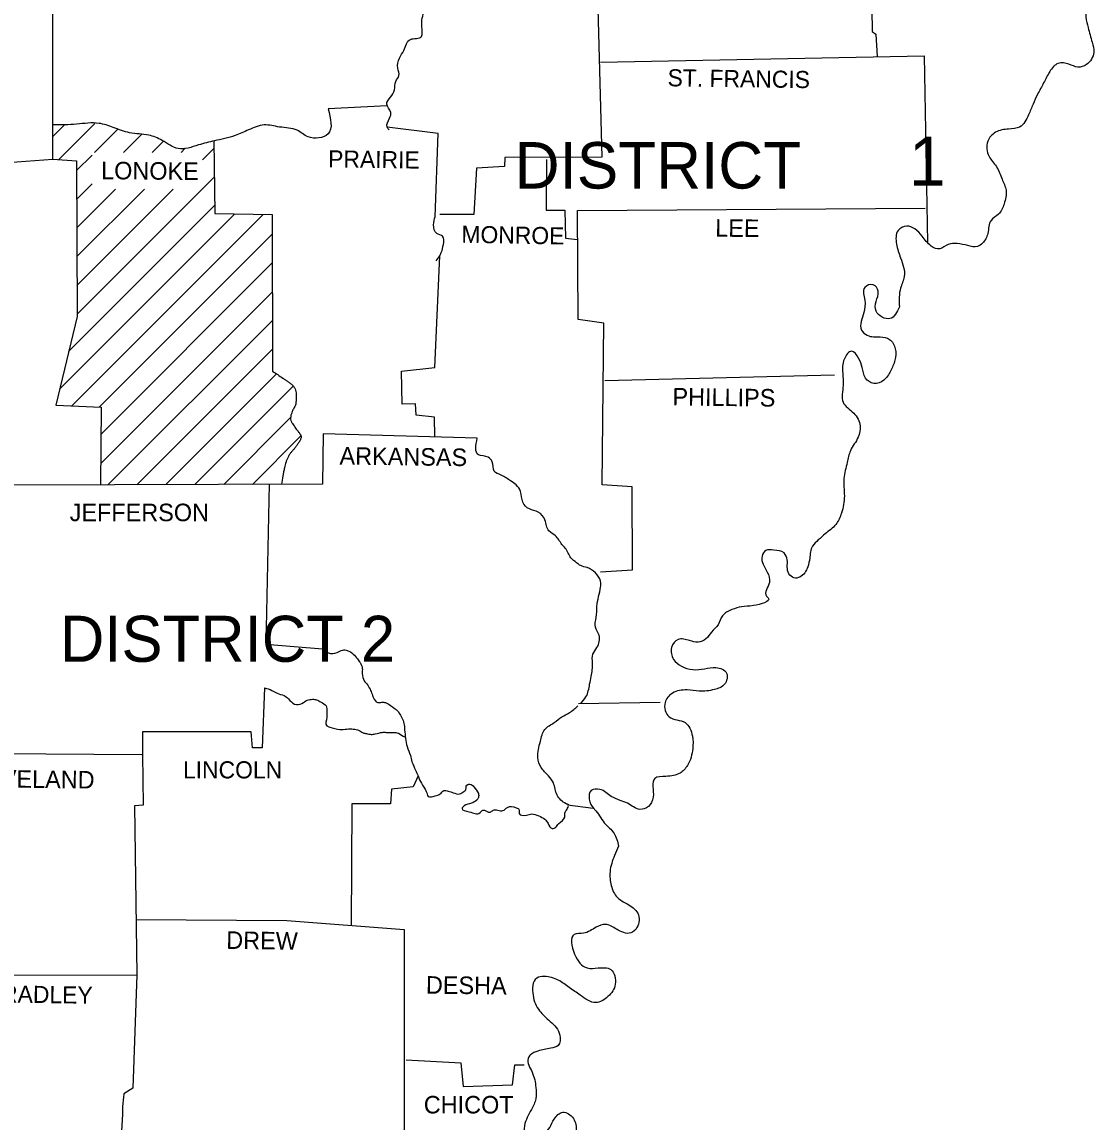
# Model space of a CAD drawing. Extents: x 1127717 to 1741049, y 2026793 to 2244711.
# Drawn here: x 1371845 to 1384998, y 2126299 to 2139792 of the extents above; entities that cross this region are included whole.
import ezdxf

# ---------------------------------------------------------------- set-up
doc = ezdxf.new("R2010")
doc.units = 0
doc.layers.add('R_Draft', color=7, linetype='Continuous')

msp = doc.modelspace()

# ---------------------------------------------------------------- linework, layer by layer
at = {"layer": 'R_Draft'}
for p, q in [((1372225, 2138388), (1372371, 2138534)), ((1372295, 2138105), (1372738, 2138548)), ((1372736, 2138192), (1373023, 2138480)), ((1373089, 2138192), (1373314, 2138417)), ((1373443, 2138192), (1373582, 2138331)), ((1373796, 2138192), (1373848, 2138243)), ((1374060, 2138102), (1374201, 2138243)), ((1372515, 2137971), (1372704, 2138160)), ((1372516, 2137619), (1372704, 2137807)), ((1372520, 2136208), (1374205, 2137893)), ((1372517, 2137266), (1372993, 2137742)), ((1372518, 2136914), (1373346, 2137742)), ((1372519, 2136561), (1373700, 2137742)), ((1372417, 2135752), (1374209, 2137544)), ((1372306, 2135287), (1374458, 2137439)), ((1372458, 2135086), (1374804, 2137432)), ((1372796, 2135070), (1374915, 2137190)), ((1372813, 2134734), (1374916, 2136837)), ((1372811, 2134378), (1374917, 2136484)), ((1372900, 2134114), (1374918, 2136132)), ((1373255, 2134116), (1374919, 2135779)), ((1373610, 2134117), (1374969, 2135476)), ((1373965, 2134118), (1375173, 2135326)), ((1374320, 2134120), (1375141, 2134940)), ((1374675, 2134121), (1375268, 2134714)), ((1375030, 2134122), (1375031, 2134123)), ((1378675, 2131434), (1379675, 2131449)), ((1376520, 2131034), (1376548, 2131018)), ((1378855, 2130144), (1378540, 2130184))]:
    msp.add_line(p, q, dxfattribs=at)
for points in [[(1370380, 2137464), (1371505, 2137469), (1371555, 2138059), (1372225, 2138109), (1372225, 2140789), (1371375, 2140814), (1371390, 2143449), (1370320, 2143519), (1370305, 2144699), (1370270, 2144759), (1370300, 2145499), (1370920, 2145519), (1370945, 2146129), (1371625, 2146154), (1371635, 2146549), (1371515, 2146704), (1371485, 2147039), (1371835, 2147089), (1371820, 2148334), (1371905, 2148339), (1371895, 2149529)], [(1382249, 2141619), (1382275, 2139674), (1382320, 2139644), (1382336, 2139368)], [(1378885, 2140874), (1378960, 2138134), (1377770, 2138129), (1377765, 2138019), (1377420, 2137999), (1377390, 2137429), (1376970, 2137429)], [(1378945, 2139299), (1382915, 2139379)], [(1382915, 2139379), (1382957, 2137089)], [(1376325, 2138764), (1375600, 2138729)], [(1376915, 2137404), (1376950, 2138424), (1376325, 2138504)], [(1374200, 2138333), (1374210, 2137444), (1374915, 2137429), (1374920, 2135509)], [(1372225, 2138109), (1372515, 2138089), (1372520, 2136179), (1372260, 2135094), (1372815, 2135069), (1372810, 2134114)], [(1378280, 2138104), (1378275, 2137484), (1378505, 2137484), (1378515, 2137139), (1378660, 2137124)], [(1378945, 2133049), (1379335, 2133074), (1379330, 2134089), (1378965, 2134114), (1378985, 2136099), (1378670, 2136144), (1378660, 2137479), (1382925, 2137509)], [(1376912, 2134703), (1376905, 2134944), (1376680, 2134969), (1376675, 2135109), (1376510, 2135104), (1376500, 2135509), (1376910, 2135554), (1376970, 2136924)], [(1378995, 2135394), (1381815, 2135464)], [(1377430, 2134689), (1375540, 2134739), (1375530, 2134124), (1371705, 2134109)], [(1374876, 2134122), (1374835, 2132159), (1375530, 2132104)], [(1374820, 2131624), (1374790, 2130889), (1374675, 2130889), (1374655, 2131084), (1373325, 2131084), (1373325, 2130804)], [(1371545, 2130819), (1373315, 2130809)], [(1373325, 2130809), (1373330, 2130184), (1373225, 2130179), (1373255, 2128104)], [(1376705, 2130544), (1376645, 2130409), (1376380, 2130384), (1376365, 2130204), (1375890, 2130204), (1375885, 2128709)], [(1373240, 2128784), (1375095, 2128769), (1376535, 2128659)], [(1376535, 2128659), (1376535, 2125669), (1376575, 2122794)], [(1370995, 2128099), (1373255, 2128104)], [(1373255, 2128104), (1373205, 2126714), (1373095, 2126644)], [(1376560, 2127064), (1377230, 2127024), (1377260, 2126734), (1377865, 2126754), (1377890, 2126999), (1378005, 2126999)]]:
    msp.add_lwpolyline(points, dxfattribs=at)
for points in [[(1376350, 2138469), (1376325, 2138504), (1376355, 2138614), (1376370, 2138684), (1376320, 2138784), (1376365, 2138869), (1376415, 2138959), (1376430, 2139064), (1376470, 2139134), (1376455, 2139224), (1376475, 2139349), (1376530, 2139444), (1376610, 2139579), (1376745, 2139614), (1376755, 2139669), (1376750, 2139794), (1376805, 2139979), (1376825, 2140044), (1376805, 2140104), (1376685, 2140174), (1376695, 2140279), (1376635, 2140379), (1376510, 2140424), (1376475, 2140594), (1376475, 2140744), (1376530, 2140889), (1376615, 2140994), (1376705, 2141034), (1376730, 2141134), (1376840, 2141244), (1376935, 2141289), (1376960, 2141454)], [(1384780, 2141254), (1384800, 2141109), (1384715, 2140954), (1384685, 2140799), (1384700, 2140644), (1384540, 2140559), (1384400, 2140459), (1384480, 2140339), (1384630, 2140229), (1384780, 2140144), (1384875, 2140059), (1384900, 2139854), (1384925, 2139724), (1384975, 2139544), (1384995, 2139419), (1384905, 2139269), (1384800, 2139239), (1384690, 2139274), (1384560, 2139284), (1384455, 2139184), (1384380, 2139044), (1384305, 2138904), (1384250, 2138784), (1384195, 2138654), (1384085, 2138504), (1383950, 2138479), (1383790, 2138439), (1383695, 2138329), (1383710, 2138144), (1383800, 2138019), (1383870, 2137864), (1383920, 2137729), (1383895, 2137559), (1383825, 2137434), (1383735, 2137359), (1383695, 2137199), (1383630, 2137079), (1383570, 2137039), (1383450, 2137049), (1383320, 2137074), (1383210, 2137064), (1383105, 2137009), (1383000, 2137044), (1382890, 2137164), (1382800, 2137254), (1382700, 2137289), (1382595, 2137234), (1382575, 2137069), (1382625, 2136899), (1382670, 2136669), (1382625, 2136529), (1382610, 2136299)], [(1384780, 2141254), (1384800, 2141109), (1384715, 2140954), (1384685, 2140799), (1384700, 2140644), (1384540, 2140559), (1384400, 2140459), (1384480, 2140339), (1384630, 2140229), (1384780, 2140144), (1384875, 2140059), (1384900, 2139854), (1384925, 2139724), (1384975, 2139544), (1384995, 2139419), (1384905, 2139269), (1384800, 2139239), (1384690, 2139274), (1384560, 2139284), (1384455, 2139184), (1384380, 2139044), (1384305, 2138904), (1384250, 2138784), (1384195, 2138654), (1384085, 2138504), (1383950, 2138479), (1383790, 2138439), (1383695, 2138329), (1383710, 2138144), (1383800, 2138019), (1383870, 2137864), (1383920, 2137729), (1383895, 2137559), (1383825, 2137434), (1383735, 2137359), (1383695, 2137199), (1383630, 2137079), (1383570, 2137039), (1383450, 2137049), (1383320, 2137074), (1383210, 2137064), (1383105, 2137009), (1383000, 2137044), (1382890, 2137164), (1382800, 2137254), (1382700, 2137289), (1382595, 2137234), (1382575, 2137069), (1382625, 2136899), (1382670, 2136669), (1382625, 2136529), (1382610, 2136299)], [(1375600, 2138729), (1375600, 2138419), (1375355, 2138384), (1375220, 2138464), (1375005, 2138504), (1374815, 2138529), (1374625, 2138469), (1374460, 2138399), (1374205, 2138334), (1374010, 2138284), (1373760, 2138239), (1373565, 2138339), (1373400, 2138404), (1373165, 2138434), (1372965, 2138499), (1372790, 2138549), (1372515, 2138539), (1372225, 2138529)], [(1376925, 2136864), (1376970, 2136924), (1376990, 2136964), (1377015, 2137064), (1377005, 2137164), (1376935, 2137199), (1376895, 2137304), (1376915, 2137404)], [(1382610, 2136299), (1382495, 2136154), (1382325, 2136244), (1382325, 2136364), (1382350, 2136489), (1382290, 2136569), (1382185, 2136534), (1382185, 2136379), (1382175, 2136229), (1382145, 2136014), (1382215, 2135949), (1382375, 2135929), (1382490, 2135899), (1382560, 2135784), (1382555, 2135644), (1382500, 2135509), (1382420, 2135399), (1382295, 2135359), (1382195, 2135424), (1382155, 2135554), (1382110, 2135669), (1382025, 2135754), (1381935, 2135659), (1381915, 2135484), (1381920, 2135334), (1381920, 2135129), (1382050, 2134994), (1382130, 2134839), (1382105, 2134699), (1382010, 2134534), (1381970, 2134389), (1381930, 2134194), (1381935, 2133979), (1381900, 2133769), (1381830, 2133629), (1381700, 2133514), (1381615, 2133439), (1381545, 2133364), (1381510, 2133214), (1381485, 2133109), (1381390, 2132984), (1381315, 2132974), (1381255, 2133024), (1381235, 2133109), (1381235, 2133194), (1381195, 2133279), (1381070, 2133314), (1380970, 2133309), (1380925, 2133239), (1380990, 2133044), (1381015, 2132919), (1380980, 2132749), (1381000, 2132729), (1380820, 2132634), (1380675, 2132619), (1380555, 2132584), (1380440, 2132509), (1380385, 2132399), (1380305, 2132309), (1380235, 2132224), (1380140, 2132184), (1380035, 2132204), (1379895, 2132219), (1379815, 2132119), (1379840, 2131974), (1379935, 2131889), (1380075, 2131849), (1380220, 2131859), (1380360, 2131874), (1380490, 2131804), (1380465, 2131669), (1380340, 2131604), (1380155, 2131584), (1380005, 2131599), (1379825, 2131559), (1379735, 2131444), (1379785, 2131269), (1379980, 2131199), (1380070, 2131034), (1380075, 2130879), (1380010, 2130674), (1379920, 2130579), (1379745, 2130539), (1379610, 2130514), (1379590, 2130284), (1379530, 2130169), (1379425, 2130134), (1379275, 2130209), (1379185, 2130244), (1379075, 2130294), (1378935, 2130379), (1378830, 2130364), (1378860, 2130144), (1378870, 2130134), (1378990, 2129969), (1379110, 2129839), (1379165, 2129684)], [(1382610, 2136299), (1382495, 2136154), (1382325, 2136244), (1382325, 2136364), (1382350, 2136489), (1382290, 2136569), (1382185, 2136534), (1382185, 2136379), (1382175, 2136229), (1382145, 2136014), (1382215, 2135949), (1382375, 2135929), (1382490, 2135899), (1382560, 2135784), (1382555, 2135644), (1382500, 2135509), (1382420, 2135399), (1382295, 2135359), (1382195, 2135424), (1382155, 2135554), (1382110, 2135669), (1382025, 2135754), (1381935, 2135659), (1381915, 2135484), (1381920, 2135334), (1381920, 2135129), (1382050, 2134994), (1382130, 2134839), (1382105, 2134699), (1382010, 2134534), (1381970, 2134389), (1381930, 2134194), (1381935, 2133979), (1381900, 2133769), (1381830, 2133629), (1381700, 2133514), (1381615, 2133439), (1381545, 2133364), (1381510, 2133214), (1381485, 2133109), (1381390, 2132984), (1381315, 2132974), (1381255, 2133024), (1381235, 2133109), (1381235, 2133194), (1381195, 2133279), (1381070, 2133314), (1380970, 2133309), (1380925, 2133239), (1380990, 2133044), (1381015, 2132919), (1380980, 2132749), (1381000, 2132729), (1380820, 2132634), (1380675, 2132619), (1380555, 2132584), (1380440, 2132509), (1380385, 2132399), (1380305, 2132309), (1380235, 2132224), (1380140, 2132184), (1380035, 2132204), (1379895, 2132219), (1379815, 2132119), (1379840, 2131974), (1379935, 2131889), (1380075, 2131849), (1380220, 2131859), (1380360, 2131874), (1380490, 2131804), (1380465, 2131669), (1380340, 2131604), (1380155, 2131584), (1380005, 2131599), (1379825, 2131559), (1379735, 2131444), (1379785, 2131269), (1379980, 2131199), (1380070, 2131034), (1380075, 2130879), (1380010, 2130674), (1379920, 2130579), (1379745, 2130539), (1379610, 2130514), (1379590, 2130284), (1379530, 2130169), (1379425, 2130134), (1379275, 2130209), (1379185, 2130244), (1379075, 2130294), (1378935, 2130379), (1378830, 2130364), (1378860, 2130144), (1378870, 2130134), (1378990, 2129969), (1379110, 2129839), (1379165, 2129684)], [(1374920, 2135509), (1375045, 2135424), (1375078, 2135402), (1375111, 2135380), (1375144, 2135355), (1375159, 2135341), (1375167, 2135333), (1375175, 2135324), (1375195, 2135293), (1375205, 2135260), (1375208, 2135224), (1375209, 2135207), (1375210, 2135189), (1375210, 2135166), (1375208, 2135142), (1375205, 2135118), (1375200, 2135094), (1375191, 2135074), (1375180, 2135054), (1375169, 2135035), (1375160, 2135014), (1375150, 2134984), (1375142, 2134951), (1375150, 2134889), (1375157, 2134878), (1375164, 2134866), (1375179, 2134844), (1375210, 2134799), (1375224, 2134781), (1375239, 2134762), (1375259, 2134734), (1375262, 2134729), (1375265, 2134724), (1375269, 2134692), (1375256, 2134658), (1375233, 2134623), (1375221, 2134606), (1375210, 2134589), (1375198, 2134573), (1375186, 2134557), (1375160, 2134528), (1375135, 2134498), (1375124, 2134482), (1375115, 2134464), (1375099, 2134431), (1375085, 2134396), (1375065, 2134324), (1375055, 2134274), (1375047, 2134224), (1375031, 2134122)], [(1378700, 2131434), (1378765, 2131514), (1378810, 2131669), (1378830, 2131764), (1378845, 2131929), (1378850, 2132039), (1378900, 2132119), (1378925, 2132269), (1378880, 2132369), (1378890, 2132489), (1378900, 2132624), (1378920, 2132744), (1378945, 2132859), (1378945, 2132934), (1378880, 2133034), (1378780, 2133099), (1378700, 2133124), (1378650, 2133159), (1378580, 2133219), (1378510, 2133339), (1378470, 2133384), (1378390, 2133489), (1378310, 2133549), (1378260, 2133684), (1378180, 2133779), (1378070, 2133819), (1377990, 2133904), (1377960, 2134034), (1377910, 2134114), (1377840, 2134164), (1377725, 2134234), (1377640, 2134284), (1377615, 2134399), (1377565, 2134454), (1377445, 2134484), (1377430, 2134689)], [(1375530, 2132104), (1375605, 2132054), (1375710, 2132059), (1375780, 2132089), (1375835, 2132084), (1375910, 2132039), (1375960, 2131979), (1375995, 2131934), (1376020, 2131864), (1376020, 2131799), (1376045, 2131709), (1376075, 2131674), (1376115, 2131609), (1376140, 2131549), (1376155, 2131509), (1376210, 2131444), (1376260, 2131449), (1376305, 2131444), (1376365, 2131409), (1376455, 2131339), (1376470, 2131319), (1376530, 2131189), (1376540, 2131109), (1376550, 2131004), (1376570, 2130904), (1376610, 2130794), (1376630, 2130719), (1376675, 2130614), (1376705, 2130544), (1376745, 2130454), (1376805, 2130354), (1376830, 2130294), (1376915, 2130299), (1376975, 2130324), (1377020, 2130364), (1377075, 2130359), (1377135, 2130339), (1377215, 2130324), (1377265, 2130354), (1377290, 2130374), (1377295, 2130419), (1377340, 2130444), (1377390, 2130409), (1377445, 2130329), (1377445, 2130279), (1377425, 2130249), (1377360, 2130209), (1377270, 2130179), (1377245, 2130144), (1377330, 2130104), (1377465, 2130094), (1377500, 2130124), (1377590, 2130099), (1377625, 2130124), (1377745, 2130119), (1377800, 2130159), (1377910, 2130154), (1377945, 2130129), (1377945, 2130084), (1378035, 2130064), (1378100, 2130079), (1378185, 2130054), (1378260, 2130014), (1378300, 2129959), (1378350, 2129899), (1378395, 2129914), (1378430, 2129959), (1378505, 2130039), (1378505, 2130089), (1378525, 2130124), (1378550, 2130174)], [(1374820, 2131624), (1374910, 2131594), (1374975, 2131559), (1375060, 2131529), (1375115, 2131489), (1375190, 2131424), (1375280, 2131434), (1375345, 2131474), (1375410, 2131484), (1375460, 2131479), (1375515, 2131449), (1375575, 2131404), (1375585, 2131339), (1375585, 2131264), (1375585, 2131159), (1375620, 2131144), (1375745, 2131114), (1375830, 2131119), (1375910, 2131119), (1375975, 2131104), (1376030, 2131074), (1376070, 2131064), (1376130, 2131054), (1376180, 2131059), (1376265, 2131079), (1376315, 2131079), (1376395, 2131079), (1376445, 2131074), (1376520, 2131034)], [(1378555, 2130189), (1378520, 2130204), (1378410, 2130309), (1378365, 2130459), (1378305, 2130544), (1378215, 2130649), (1378175, 2130769), (1378205, 2130969), (1378260, 2131114), (1378375, 2131199), (1378470, 2131269), (1378560, 2131319), (1378665, 2131404)], [(1379165, 2129684), (1379115, 2129569), (1379060, 2129369), (1379075, 2129199), (1379150, 2129054), (1379270, 2128974), (1379400, 2128859), (1379390, 2128684), (1379315, 2128619), (1379140, 2128664), (1379005, 2128724), (1378890, 2128689), (1378735, 2128614), (1378620, 2128599), (1378625, 2128359), (1378780, 2128189), (1378915, 2128189), (1379070, 2128169), (1379125, 2127989), (1379035, 2127839), (1378885, 2127764), (1378695, 2127854), (1378560, 2127949), (1378425, 2128039), (1378255, 2128084), (1378160, 2128064), (1378115, 2127854), (1378195, 2127664), (1378325, 2127534), (1378445, 2127364), (1378425, 2127239), (1378335, 2127204), (1378175, 2127169), (1378080, 2127119), (1378055, 2127079), (1378105, 2126909), (1378150, 2126724), (1378150, 2126584), (1378095, 2126454), (1378010, 2126254), (1378020, 2126124), (1378080, 2126064), (1378155, 2126084), (1378255, 2126154), (1378320, 2126234), (1378375, 2126334), (1378480, 2126419), (1378610, 2126344), (1378640, 2126189), (1378565, 2126054), (1378460, 2125994), (1378330, 2125944), (1378235, 2125834), (1378260, 2125704), (1378335, 2125634), (1378520, 2125669), (1378645, 2125724), (1378715, 2125794), (1378800, 2125879), (1378845, 2125964), (1378910, 2126054), (1379025, 2126079), (1379080, 2126004), (1379060, 2125834), (1378990, 2125674), (1378895, 2125539), (1378790, 2125444), (1378660, 2125239), (1378685, 2125049), (1378735, 2124894), (1378805, 2124774), (1378925, 2124799), (1379060, 2124814), (1379140, 2124749), (1379130, 2124609), (1379030, 2124474), (1378935, 2124344), (1378885, 2124164), (1378905, 2124039), (1378905, 2123924), (1378865, 2123799), (1378795, 2123729), (1378610, 2123734), (1378415, 2123754), (1378310, 2123694), (1378330, 2123524), (1378445, 2123399), (1378525, 2123334), (1378640, 2123194), (1378690, 2123079), (1378675, 2122979), (1378605, 2122894), (1378400, 2122794)], [(1379165, 2129684), (1379115, 2129569), (1379060, 2129369), (1379075, 2129199), (1379150, 2129054), (1379270, 2128974), (1379400, 2128859), (1379390, 2128684), (1379315, 2128619), (1379140, 2128664), (1379005, 2128724), (1378890, 2128689), (1378735, 2128614), (1378620, 2128599), (1378625, 2128359), (1378780, 2128189), (1378915, 2128189), (1379070, 2128169), (1379125, 2127989), (1379035, 2127839), (1378885, 2127764), (1378695, 2127854), (1378560, 2127949), (1378425, 2128039), (1378255, 2128084), (1378160, 2128064), (1378115, 2127854), (1378195, 2127664), (1378325, 2127534), (1378445, 2127364), (1378425, 2127239), (1378335, 2127204), (1378175, 2127169), (1378080, 2127119), (1378055, 2127079), (1378105, 2126909), (1378150, 2126724), (1378150, 2126584), (1378095, 2126454), (1378010, 2126254), (1378020, 2126124), (1378080, 2126064), (1378155, 2126084), (1378255, 2126154), (1378320, 2126234), (1378375, 2126334), (1378480, 2126419), (1378610, 2126344), (1378640, 2126189), (1378565, 2126054), (1378460, 2125994), (1378330, 2125944), (1378235, 2125834), (1378260, 2125704), (1378335, 2125634), (1378520, 2125669), (1378645, 2125724), (1378715, 2125794), (1378800, 2125879), (1378845, 2125964), (1378910, 2126054), (1379025, 2126079), (1379080, 2126004), (1379060, 2125834), (1378990, 2125674), (1378895, 2125539), (1378790, 2125444), (1378660, 2125239), (1378685, 2125049), (1378735, 2124894), (1378805, 2124774), (1378925, 2124799), (1379060, 2124814), (1379140, 2124749), (1379130, 2124609), (1379030, 2124474), (1378935, 2124344), (1378885, 2124164), (1378905, 2124039), (1378905, 2123924), (1378865, 2123799), (1378795, 2123729), (1378610, 2123734), (1378415, 2123754), (1378310, 2123694), (1378330, 2123524), (1378445, 2123399), (1378525, 2123334), (1378640, 2123194), (1378690, 2123079), (1378675, 2122979), (1378605, 2122894), (1378400, 2122794)], [(1373095, 2126644), (1373080, 2126489), (1373075, 2126344), (1373065, 2126204), (1373065, 2126099), (1373125, 2125984), (1373160, 2125874), (1373195, 2125779), (1373265, 2125654), (1373330, 2125559), (1373350, 2125424), (1373310, 2125354), (1373235, 2125249), (1373230, 2125059), (1373140, 2124999), (1373025, 2124899), (1372960, 2124854), (1372890, 2124809), (1372815, 2124729), (1372705, 2124654), (1372625, 2124529), (1372535, 2124434), (1372460, 2124384), (1372355, 2124319), (1372310, 2124219), (1372275, 2124034), (1372290, 2123899), (1372310, 2123779), (1372285, 2123629), (1372310, 2123464), (1372335, 2123334), (1372375, 2123219), (1372430, 2123089), (1372500, 2122969), (1372650, 2122784)]]:
    msp.add_spline(points, degree=3, dxfattribs=at)

# ---------------------------------------------------------------- texts
for s, height, rotation, p in [('ST. FRANCIS', 209.97, 359.2216, (1379765, 2139004)), ('PRAIRIE', 210, 359.2116, (1375600, 2138009)), ('LONOKE', 215, 359.4974, (1372815, 2137864)), ('LEE', 215, 359.4327, (1380350, 2137159)), ('MONROE', 210, 359.0331, (1377235, 2137084)), ('PHILLIPS', 215, 359.3179, (1379825, 2135089)), ('ARKANSAS', 215, 359.2678, (1375740, 2134364)), ('CLEVELAND', 215, 359.3376, (1371025, 2130409)), ('DREW', 215, 359.2258, (1374350, 2128424)), ('DESHA', 215, 359.3704, (1376800, 2127874)), ('BRADLEY', 210, 359.1449, (1371400, 2127769))]:
    msp.add_text(s, height=height, rotation=rotation, dxfattribs=at).set_placement(p)
for s, height, p in [('DISTRICT', 570, (1377890, 2137749)), ('1', 600, (1382730, 2137784)), ('JEFFERSON', 215, (1372430, 2133669)), ('DISTRICT 2', 565, (1372310, 2131944)), ('LINCOLN', 210, (1373820, 2130514)), ('CHICOT', 215, (1376775, 2126404))]:
    msp.add_text(s, height=height, dxfattribs=at).set_placement(p)

doc.saveas('drawing.dxf')
